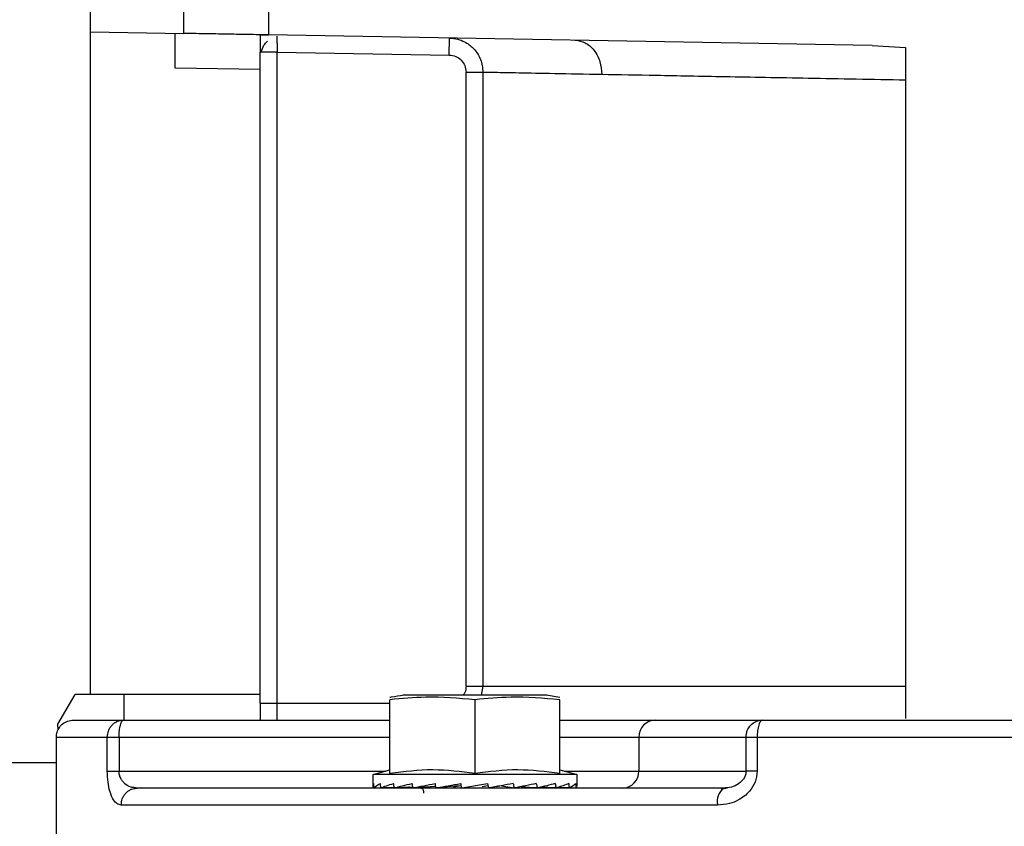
# Model space of a CAD drawing. Header units: inches. Extents: x 170 to 312, y 215 to 248.
# Tile 336 of 387: x 280.607 to 280.75, y 224.048 to 224.165. Entities that reach past the tile are written whole.
import ezdxf

# ---------------------------------------------------------------- set-up
doc = ezdxf.new("R2010")
doc.units = ezdxf.units.IN
doc.header["$LTSCALE"] = 0.25
doc.header["$MEASUREMENT"] = 0
doc.layers.add('ANNOTATIONS', color=1, linetype='Continuous')
doc.layers.add('STANDARD MOTOR RH', color=7, linetype='Continuous')
doc.styles.add('ARIAL', font='arial.ttf', dxfattribs={"height": 0.09375})
doc.dimstyles.new('STANDARD$0', dxfattribs={"dimtxt": 0.09375, "dimasz": 0.09375, "dimexe": 0.03125, "dimexo": 0.046875, "dimgap": 0.09, "dimtad": 0, "dimtih": 1, "dimtoh": 1, "dimdec": 4, "dimzin": 0, "dimdsep": 46, "dimtxsty": 'ARIAL', "dimcen": 0.09, "dimadec": 0, "dimazin": 0, "dimtfac": 1, "dimtdec": 4, "dimtofl": 0, "dimtmove": 0, "dimatfit": 1, "dimfxl": 1, "dimtolj": 1, "dimtzin": 0, "dimarcsym": 0})

# ---------------------------------------------------------------- blocks, each defined once
blk = doc.blocks.new('*D125')
at = {"layer": 'ANNOTATIONS', "color": 0, "lineweight": -2, "transparency": 16777216}
for p, q in [((280.0303130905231, 223.6042043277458), (280.0303130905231, 225.2024881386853)), ((281.1155005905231, 224.4635793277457), (281.1155005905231, 225.2024881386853)), ((280.1240630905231, 225.1712381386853), (280.2877968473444, 225.1712381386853)), ((281.0217505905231, 225.1712381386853), (280.8580168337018, 225.1712381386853))]:
    blk.add_line(p, q, dxfattribs=at)
at = {"layer": 'ANNOTATIONS', "color": 0, "transparency": 16777216}
for points in [[(280.1240630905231, 225.1868631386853), (280.1240630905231, 225.1556131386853), (280.0303130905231, 225.1712381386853)], [(281.0217505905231, 225.1868631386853), (281.0217505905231, 225.1556131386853), (281.1155005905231, 225.1712381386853)]]:
    blk.add_solid(points, dxfattribs=at)
at = {"layer": 'defpoints', "color": 0, "transparency": 16777216}
for p in [(280.0303130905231, 225.1712381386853), (281.1155005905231, 224.4167043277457), (280.0303130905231, 223.5573293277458)]:
    blk.add_point(p, dxfattribs=at)
at = {"layer": 'ANNOTATIONS', "color": 0, "transparency": 16777216, "insert": (280.5729068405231, 225.1712381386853), "char_height": 0.09375, "attachment_point": 5, "style": 'ARIAL'}
blk.add_mtext('\\A1;17 3/8"', dxfattribs=at)
blk = doc.blocks.new('*D126')
at = {"layer": 'ANNOTATIONS', "color": 0, "lineweight": -2, "transparency": 16777216}
for p, q in [((280.0303130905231, 223.6042043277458), (280.0303130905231, 225.5541731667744)), ((281.2302504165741, 224.9939388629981), (281.2302504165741, 225.5541731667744)), ((280.1240630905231, 225.5229231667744), (280.4491856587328, 225.5229231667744)), ((281.1365004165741, 225.5229231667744), (280.8113778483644, 225.5229231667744))]:
    blk.add_line(p, q, dxfattribs=at)
at = {"layer": 'ANNOTATIONS', "color": 0, "transparency": 16777216}
for points in [[(280.1240630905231, 225.5385481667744), (280.1240630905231, 225.5072981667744), (280.0303130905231, 225.5229231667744)], [(281.1365004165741, 225.5385481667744), (281.1365004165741, 225.5072981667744), (281.2302504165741, 225.5229231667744)]]:
    blk.add_solid(points, dxfattribs=at)
at = {"layer": 'defpoints', "color": 0, "transparency": 16777216}
for p in [(280.0303130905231, 225.5229231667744), (281.2302504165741, 224.9470638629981), (280.0303130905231, 223.5573293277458)]:
    blk.add_point(p, dxfattribs=at)
at = {"layer": 'ANNOTATIONS', "color": 0, "transparency": 16777216, "insert": (280.6302817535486, 225.5229231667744), "char_height": 0.09375, "attachment_point": 5, "style": 'ARIAL'}
blk.add_mtext('\\A1;20"', dxfattribs=at)

msp = doc.modelspace()

# ---------------------------------------------------------------- linework, layer by layer
at = {"layer": 'STANDARD MOTOR RH'}
for p, q in [((280.6175928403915, 224.0671718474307), (280.6175928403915, 224.5789828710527)), ((280.6311263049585, 224.1629306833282), (280.6311263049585, 224.169287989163)), ((280.6434294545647, 224.1675703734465), (280.6434294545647, 224.162715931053)), ((280.6175928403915, 224.1631669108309), (280.6311263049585, 224.1629306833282)), ((280.7308677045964, 224.1611896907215), (280.6434294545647, 224.162715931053)), ((280.6696087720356, 224.1597979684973), (280.6696517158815, 224.1622582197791)), ((280.6446597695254, 224.1602334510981), (280.6421991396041, 224.1602334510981)), ((280.6421991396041, 224.06594153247), (280.6421991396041, 224.1602334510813)), ((280.6446597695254, 224.0634809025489), (280.6446597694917, 224.1602334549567)), ((280.6446597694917, 224.1602334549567), (280.6696087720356, 224.1597979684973)), ((280.7308677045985, 224.1611896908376), (280.7357030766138, 224.1608860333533)), ((280.735703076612, 224.1608860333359), (280.735703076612, 224.0637071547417)), ((280.6421991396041, 224.1576865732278), (280.6298959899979, 224.1579013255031)), ((280.6720348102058, 224.1573374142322), (280.6744868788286, 224.157337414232)), ((280.6720348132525, 224.0684021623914), (280.6720348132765, 224.1573374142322)), ((280.6744868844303, 224.1573374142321), (280.6744868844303, 224.0684021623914)), ((280.6128968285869, 224.0628738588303), (280.6153782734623, 224.0671718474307)), ((280.6421991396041, 224.0671718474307), (280.6153782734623, 224.0671718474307)), ((280.6225141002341, 224.0634809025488), (280.6225141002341, 224.0671718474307)), ((280.6837714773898, 224.0671117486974), (280.6628561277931, 224.0671117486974)), ((280.6720348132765, 224.0684021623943), (280.735703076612, 224.0684021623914)), ((280.6744868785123, 224.0684021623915), (280.674238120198, 224.0671117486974)), ((280.6836255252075, 224.0671340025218), (280.6856162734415, 224.0667985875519)), ((280.6421991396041, 224.06594153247), (280.6610106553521, 224.06594153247)), ((280.6610106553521, 224.0557562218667), (280.6610106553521, 224.0664294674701)), ((280.6733138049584, 224.0664294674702), (280.6733138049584, 224.0557562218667)), ((280.6856169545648, 224.0557562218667), (280.6856169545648, 224.0664294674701)), ((280.6129382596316, 224.0620833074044), (280.6128968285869, 224.0628738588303)), ((280.6223901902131, 224.0634809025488), (280.6610106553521, 224.0634809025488)), ((280.6994584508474, 224.0634809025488), (280.7149804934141, 224.0634809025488)), ((280.612671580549, 224.0450261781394), (280.612671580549, 224.0610202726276)), ((280.612671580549, 224.0610202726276), (280.6200525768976, 224.0610202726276)), ((280.6200525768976, 224.056099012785), (280.6200525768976, 224.0610202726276)), ((280.6217533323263, 224.0610202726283), (280.6217533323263, 224.0560990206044)), ((280.6217533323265, 224.0610202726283), (280.6610106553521, 224.0610202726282)), ((280.6856169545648, 224.0610202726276), (280.7126037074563, 224.0610202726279)), ((280.6970816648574, 224.0610202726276), (280.6970816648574, 224.056099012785)), ((280.7126037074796, 224.056099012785), (280.7126037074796, 224.0610202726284)), ((280.7142122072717, 224.0610202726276), (280.7142122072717, 224.056099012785)), ((280.7142122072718, 224.0610202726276), (280.7717660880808, 224.0610202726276)), ((280.4127505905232, 224.0573293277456), (280.612671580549, 224.0573293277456)), ((280.6200525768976, 224.0560990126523), (280.6603866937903, 224.0560990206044)), ((280.6585500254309, 224.0556068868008), (280.6610106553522, 224.0562662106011)), ((280.6856169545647, 224.0562662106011), (280.688077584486, 224.0556068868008)), ((280.686240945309, 224.056099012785), (280.7126037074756, 224.056099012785)), ((280.6585500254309, 224.0539844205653), (280.6585500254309, 224.0556068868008)), ((280.688077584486, 224.0556068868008), (280.6585500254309, 224.0556068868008)), ((280.6714248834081, 224.0536523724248), (280.6751247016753, 224.0543027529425)), ((280.6751247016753, 224.0543027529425), (280.6752789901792, 224.0536523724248)), ((280.688077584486, 224.0556068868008), (280.688077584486, 224.0539844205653)), ((280.6235195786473, 224.0534656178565), (280.6243677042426, 224.0536383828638)), ((280.6243677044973, 224.0536383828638), (280.6239017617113, 224.0537132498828)), ((280.6239837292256, 224.0537000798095), (280.6243677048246, 224.0536383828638)), ((280.6586713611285, 224.0536523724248), (280.6586813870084, 224.05365282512)), ((280.6586814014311, 224.0536523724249), (280.6596845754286, 224.0536962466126)), ((280.659659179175, 224.0536523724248), (280.6596884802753, 224.0536538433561)), ((280.6616116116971, 224.0537396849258), (280.6596886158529, 224.0536523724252)), ((280.6615775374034, 224.0536523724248), (280.6616239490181, 224.0536552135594)), ((280.6643305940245, 224.05378986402), (280.6616243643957, 224.0536523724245)), ((280.6642957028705, 224.0536523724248), (280.664355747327, 224.0536575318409)), ((280.6676539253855, 224.0538584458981), (280.664356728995, 224.0536523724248)), ((280.6669145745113, 224.0537993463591), (280.6669838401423, 224.0538165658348)), ((280.6669610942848, 224.0538151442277), (280.6669145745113, 224.0537993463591)), ((280.6709575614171, 224.0539425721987), (280.667699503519, 224.0536523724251)), ((280.670227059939, 224.0537993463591), (280.6713418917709, 224.0540022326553)), ((280.6709575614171, 224.0539425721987), (280.670227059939, 224.0537993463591)), ((280.6752101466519, 224.0539425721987), (280.6743666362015, 224.0537993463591)), ((280.6772153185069, 224.0539425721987), (280.6764005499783, 224.0537993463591)), ((280.6772028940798, 224.0539967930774), (280.6772153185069, 224.0539425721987)), ((280.6772153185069, 224.0539425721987), (280.678999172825, 224.0536523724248)), ((280.6800261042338, 224.0538505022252), (280.6823319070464, 224.0536523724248)), ((280.6822708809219, 224.0536523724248), (280.6813108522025, 224.0537123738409)), ((280.6850032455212, 224.0536523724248), (280.6828248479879, 224.0537630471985)), ((280.6829126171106, 224.0537832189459), (280.6850500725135, 224.0536523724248)), ((280.6869389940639, 224.0536523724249), (280.6853031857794, 224.0537266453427)), ((280.6853297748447, 224.0537346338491), (280.6869684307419, 224.0536523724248)), ((280.6870520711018, 224.0536914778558), (280.6879462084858, 224.0536523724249)), ((280.6870553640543, 224.053693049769), (280.6879562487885, 224.0536523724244)), ((280.7090062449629, 224.0534670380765), (280.7099126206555, 224.0536740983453)), ((280.7084921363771, 224.0511777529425), (280.6220636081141, 224.0511777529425))]:
    msp.add_line(p, q, dxfattribs=at)
at = {"layer": 'STANDARD MOTOR RH', "flags": 128}
msp.add_lwpolyline([(280.6235332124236, 224.0534713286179), (280.6239181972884, 224.0535911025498), (280.6243677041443, 224.0536383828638)], dxfattribs=at)
at = {"layer": 'STANDARD MOTOR RH'}
for centre, radius, start, end in [((280.6995011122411, 224.061061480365), 0.002419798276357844, 91.0101852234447, 180.9757604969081), ((280.6946622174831, 224.0560578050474), 0.00241979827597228, 271.0101849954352, 0.9757605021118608), ((280.7108925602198, 224.0517171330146), 0.002460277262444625, 128.6562265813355, 192.664133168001)]:
    msp.add_arc(centre, radius, start, end, dxfattribs=at)
at = {"layer": 'STANDARD MOTOR RH', "extrusion": (0, 0, -1)}
for centre, major_axis, ratio, start_param, end_param in [((280.6733138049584, 224.0539844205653), (-0.01476377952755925, 0), 0.1757871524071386, 6.154890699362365, 6.40615304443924), ((280.6733138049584, 224.061936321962), (0, 0.06223454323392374), 0.2372280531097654, 4.578884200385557, 4.589421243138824), ((280.6733138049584, 224.0539844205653), (-0.01476331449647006, -0.0006915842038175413), 0.1694362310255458, 0.1414418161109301, 0.3927041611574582), ((280.6733138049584, 224.0619363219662), (-0.004031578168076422, 0.06222774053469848), 0.2282368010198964, 4.593670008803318, 4.604207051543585), ((280.6733138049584, 224.0539844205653), (-0.01476241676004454, -0.001328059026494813), 0.151041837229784, 0.4088913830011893, 0.660153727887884), ((280.6733138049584, 224.061936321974), (-0.007699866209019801, 0.06221501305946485), 0.2024732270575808, 4.603937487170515, 4.614474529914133), ((280.6733138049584, 224.0539844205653), (-0.01476201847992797, -0.001863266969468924), 0.1223802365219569, 0.6725492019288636, 0.9238115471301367), ((280.6733138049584, 224.0619363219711), (-0.01072885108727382, 0.06220995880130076), 0.1630291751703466, 4.606993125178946, 4.617530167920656), ((280.6733138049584, 224.0539844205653), (-0.01476249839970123, -0.002264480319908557), 0.08588791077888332, 0.9320768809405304, 1.183339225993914), ((280.6733138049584, 224.0619363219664), (-0.0129570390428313, 0.06221708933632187), 0.1137473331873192, 4.602568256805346, 4.613105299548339), ((280.6733138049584, 224.0539844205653), (-0.01476336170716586, -0.002511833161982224), 0.04421959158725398, 1.188225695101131, 1.439488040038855), ((280.6733138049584, 224.0619363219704), (-0.01431068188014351, 0.06222894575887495), 0.05832561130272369, 4.592296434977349, 4.602833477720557), ((280.6733138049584, 224.0539844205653), (-0.01476336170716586, -0.002511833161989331), 0.04421959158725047, 4.335145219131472, 4.586407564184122), ((280.6733138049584, 224.0619363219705), (-0.01431068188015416, 0.06222894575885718), 0.05832561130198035, 1.707176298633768, 1.717713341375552), ((280.6733138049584, 224.0539844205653), (-0.01476249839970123, -0.002264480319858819), 0.08588791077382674, 4.078996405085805, 4.330258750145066), ((280.6733138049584, 224.0619363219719), (-0.01295703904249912, 0.06221708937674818), 0.1137473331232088, 1.717448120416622, 1.727985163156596), ((280.6733138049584, 224.0539844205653), (-0.0147620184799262, -0.001863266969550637), 0.1223802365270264, 3.819468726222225, 4.070731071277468), ((280.6733138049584, 224.0619363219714), (-0.01072885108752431, 0.06220995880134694), 0.1630291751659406, 1.721872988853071, 1.732410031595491), ((280.6733138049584, 224.0539844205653), (-0.01476241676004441, -0.001328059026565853), 0.1510418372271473, 3.555810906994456, 3.807073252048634), ((280.6733138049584, 224.0619363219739), (-0.007699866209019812, 0.06221501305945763), 0.2024732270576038, 1.71881735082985, 1.729354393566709), ((280.6733138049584, 224.0539844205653), (-0.01476331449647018, -0.0006915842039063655), 0.1694362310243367, 3.288361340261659, 3.539623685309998), ((280.6733138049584, 224.061936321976), (-0.004031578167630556, 0.06222774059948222), 0.2282368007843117, 1.708549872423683, 1.719086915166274), ((280.6733138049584, 224.0539844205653), (-0.01476241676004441, 0.001328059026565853), 0.1510418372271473, 5.617704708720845, 5.649603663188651), ((280.6733138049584, 224.0539844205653), (-0.01476201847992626, 0.001863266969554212), 0.1223802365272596, 5.354046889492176, 5.404737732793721), ((280.6733138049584, 224.0539844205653), (-0.01476377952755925, 0), 0.175787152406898, 3.141592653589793, 3.269887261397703)]:
    msp.add_ellipse(centre, major_axis=major_axis, ratio=ratio, start_param=start_param, end_param=end_param, dxfattribs=at)
at = {"layer": 'STANDARD MOTOR RH'}
for points, knots in [([(280.6298959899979, 224.1579013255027), (280.6298961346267, 224.158307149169), (280.6298964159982, 224.1590966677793), (280.6298976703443, 224.160188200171), (280.6298984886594, 224.1611094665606), (280.6298987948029, 224.162041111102), (280.6298972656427, 224.1627986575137), (280.6298963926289, 224.1629037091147), (280.6298959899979, 224.1629521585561)], [0, 0, 0, 0, 0.1547856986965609, 0.3011312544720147, 0.4390303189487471, 0.5684769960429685, 0.8009830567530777, 1, 1, 1, 1]), ([(280.6434294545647, 224.162715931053), (280.6433452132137, 224.1627174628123), (280.6432168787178, 224.1627197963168), (280.6424448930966, 224.1627332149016), (280.6414989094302, 224.1627494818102), (280.6402293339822, 224.162772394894), (280.6387114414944, 224.1627985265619), (280.6372778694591, 224.1628233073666), (280.6358442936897, 224.1628480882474), (280.6343264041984, 224.1628742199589), (280.6330568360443, 224.1628971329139), (280.6321108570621, 224.1629133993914), (280.6313388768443, 224.1629268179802), (280.6312105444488, 224.1629291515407), (280.6311263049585, 224.1629306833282)], [0, 0, 0, 0, 0.1212599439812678, 0.1847291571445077, 0.2499063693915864, 0.3548440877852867, 0.4224470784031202, 0.4999999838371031, 0.5775544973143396, 0.645158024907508, 0.7500936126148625, 0.8152718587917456, 0.8787414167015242, 1, 1, 1, 1]), ([(280.6421991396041, 224.1627374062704), (280.6421991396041, 224.162343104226), (280.6421991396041, 224.161554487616), (280.6421991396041, 224.1606738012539), (280.6421991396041, 224.1602334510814)], [0, 0, 0, 0, 0.4999920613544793, 1, 1, 1, 1]), ([(280.6421991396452, 224.1627374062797), (280.6422294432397, 224.1627368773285), (280.6422925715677, 224.1627357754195), (280.6426926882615, 224.1627287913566), (280.643183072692, 224.1627202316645), (280.643429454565, 224.162715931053)], [0, 0, 0, 0, 0.3147668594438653, 0.655721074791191, 1, 1, 1, 1]), ([(280.64237092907, 224.1602334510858), (280.6424732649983, 224.1605883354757), (280.6426623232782, 224.1612439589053), (280.6430772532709, 224.1616204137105), (280.6432675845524, 224.1617930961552)], [0, 0, 0, 0, 0.5412930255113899, 1, 1, 1, 1]), ([(280.6446201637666, 224.1625098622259), (280.6446201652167, 224.1625097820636), (280.6446207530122, 224.1624772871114), (280.6446243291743, 224.1622693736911), (280.6446305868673, 224.1619000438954), (280.6446401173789, 224.1613850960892), (280.6446501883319, 224.1607922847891), (280.6446564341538, 224.1604279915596), (280.6446597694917, 224.1602334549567)], [0, 0, 0, 0, 0.0004279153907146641, 0.1734616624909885, 0.3514517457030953, 0.624066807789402, 0.7992475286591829, 1, 1, 1, 1]), ([(280.6696517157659, 224.1622582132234), (280.6700523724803, 224.1622229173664), (280.6707989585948, 224.1621571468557), (280.6719918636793, 224.1616827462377), (280.672981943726, 224.1609620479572), (280.6737189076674, 224.16003326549), (280.6743217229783, 224.1588989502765), (280.6744214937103, 224.1579556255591), (280.6744868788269, 224.157337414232)], [0, 0, 0, 0, 0.157598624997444, 0.2936702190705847, 0.500448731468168, 0.6313186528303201, 0.7583833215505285, 1, 1, 1, 1]), ([(280.6878490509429, 224.1619405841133), (280.6883371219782, 224.1618674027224), (280.6890875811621, 224.1617548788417), (280.689983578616, 224.161135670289), (280.6905976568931, 224.1605005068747), (280.6910901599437, 224.1597160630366), (280.6915637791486, 224.1585782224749), (280.6916369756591, 224.1576340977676), (280.6916845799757, 224.1570200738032)], [0, 0, 0, 0, 0.2396480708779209, 0.3684834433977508, 0.5000000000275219, 0.6315165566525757, 0.7603519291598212, 1, 1, 1, 1]), ([(280.6696087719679, 224.1597979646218), (280.6699277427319, 224.1597563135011), (280.6705655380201, 224.1596730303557), (280.6713659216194, 224.1591027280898), (280.6719256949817, 224.1582950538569), (280.6719984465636, 224.1576565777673), (280.6720348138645, 224.1573374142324)], [0, 0, 0, 0, 0.2501976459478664, 0.5002805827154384, 0.750198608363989, 1, 1, 1, 1]), ([(280.6744868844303, 224.1573374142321), (280.6749710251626, 224.1573283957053), (280.6759483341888, 224.1573101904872), (280.6795313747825, 224.1572437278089), (280.6845845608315, 224.1571508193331), (280.6893038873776, 224.1570639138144), (280.6916845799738, 224.1570200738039)], [0, 0, 0, 0, 0.2431967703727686, 0.4909283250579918, 0.7431957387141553, 1, 1, 1, 1]), ([(280.6916845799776, 224.1570200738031), (280.6942411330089, 224.1569726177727), (280.6995750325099, 224.1568736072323), (280.7096600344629, 224.1566863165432), (280.7217003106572, 224.1564652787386), (280.7309263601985, 224.1562956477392), (280.7357030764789, 224.1562078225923)], [0, 0, 0, 0, 0.221335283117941, 0.46178590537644, 0.7213437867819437, 1, 1, 1, 1]), ([(280.6610112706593, 224.0667994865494), (280.661080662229, 224.0668131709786), (280.6617408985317, 224.0669433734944), (280.6624064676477, 224.0670439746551), (280.6630020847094, 224.0671340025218)], [0, 0, 0, 0, 0.1051011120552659, 1, 1, 1, 1]), ([(280.6720348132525, 224.068402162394), (280.672012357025, 224.0680712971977), (280.6719801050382, 224.0675961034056), (280.6716985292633, 224.0672245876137), (280.671613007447, 224.0671117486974)], [0, 0, 0, 0, 0.6962742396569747, 1, 1, 1, 1]), ([(280.6733138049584, 224.0664294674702), (280.6709401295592, 224.0666340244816), (280.6668365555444, 224.0669876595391), (280.6627383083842, 224.0665949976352), (280.6610106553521, 224.0664294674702)], [0, 0, 0, 0, 0.5784409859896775, 1, 1, 1, 1]), ([(280.6856169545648, 224.0664294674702), (280.6832432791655, 224.0666340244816), (280.6791397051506, 224.0669876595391), (280.6750414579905, 224.0665949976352), (280.6733138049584, 224.0664294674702)], [0, 0, 0, 0, 0.578440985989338, 1, 1, 1, 1]), ([(280.6126760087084, 224.0608727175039), (280.6126812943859, 224.0611059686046), (280.6126923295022, 224.0615929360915), (280.6129846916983, 224.0622995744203), (280.6135124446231, 224.0629358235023), (280.6142620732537, 224.0633932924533), (280.6148498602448, 224.0634524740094), (280.6151322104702, 224.0634809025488)], [0, 0, 0, 0, 0.1741107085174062, 0.3634977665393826, 0.5604963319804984, 0.7888793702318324, 1, 1, 1, 1]), ([(280.6151322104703, 224.0634809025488), (280.6152944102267, 224.0634809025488), (280.6156189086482, 224.0634809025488), (280.6180565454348, 224.0634809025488), (280.620945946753, 224.0634809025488), (280.622390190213, 224.0634809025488)], [0, 0, 0, 0, 0.3332681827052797, 0.6667395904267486, 1, 1, 1, 1]), ([(280.6200525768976, 224.0610202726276), (280.6200838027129, 224.0613298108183), (280.620131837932, 224.0618059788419), (280.6204233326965, 224.0623788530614), (280.6207250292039, 224.0627730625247), (280.6210995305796, 224.0630906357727), (280.6216437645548, 224.0633974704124), (280.6220961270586, 224.0634480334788), (280.622390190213, 224.0634809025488)], [0, 0, 0, 0, 0.2394568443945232, 0.3683606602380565, 0.4999999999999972, 0.6316393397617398, 0.7605431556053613, 1, 1, 1, 1]), ([(280.6856169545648, 224.0634809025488), (280.686030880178, 224.0634809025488), (280.6886410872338, 224.0634809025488), (280.6926082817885, 224.0634809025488), (280.6971149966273, 224.0634809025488), (280.6986772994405, 224.0634809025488), (280.6994584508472, 224.0634809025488)], [0, 0, 0, 0, 0.05910884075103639, 0.3727392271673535, 0.6863696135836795, 1, 1, 1, 1]), ([(280.7149804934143, 224.0634809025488), (280.7148838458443, 224.0634480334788), (280.7147351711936, 224.0633974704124), (280.7145563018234, 224.0630906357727), (280.714433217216, 224.0627730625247), (280.7143340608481, 224.0623788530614), (280.7142382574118, 224.0618059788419), (280.7142224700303, 224.0613298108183), (280.7142122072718, 224.0610202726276)], [0, 0, 0, 0, 0.2394568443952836, 0.3683606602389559, 0.5000000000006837, 0.6316393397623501, 0.7605431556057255, 1, 1, 1, 1]), ([(280.7149804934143, 224.0634809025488), (280.7198947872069, 224.0634809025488), (280.7297264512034, 224.0634809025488), (280.7449469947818, 224.0634809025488), (280.7589719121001, 224.0634809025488), (280.7678495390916, 224.0634809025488), (280.7716176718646, 224.0634809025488)], [0, 0, 0, 0, 0.2675275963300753, 0.5352226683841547, 0.8027240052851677, 1, 1, 1, 1]), ([(280.622063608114, 224.0511777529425), (280.6218526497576, 224.0512187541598), (280.6214680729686, 224.0512934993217), (280.6208969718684, 224.0519313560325), (280.620437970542, 224.0529639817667), (280.6201136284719, 224.0544740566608), (280.6200731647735, 224.055551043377), (280.6200525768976, 224.056099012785)], [0, 0, 0, 0, 0.2105791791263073, 0.3838855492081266, 0.6274475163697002, 0.810445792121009, 0.9999999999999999, 0.9999999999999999, 0.9999999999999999, 0.9999999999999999]), ([(280.6239017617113, 224.0537132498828), (280.6237461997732, 224.0537302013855), (280.6232921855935, 224.0537796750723), (280.6227290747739, 224.0541110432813), (280.6222573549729, 224.0545876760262), (280.6219815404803, 224.0550287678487), (280.6217916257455, 224.0555349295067), (280.6217657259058, 224.055916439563), (280.62175333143, 224.056099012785)], [0, 0, 0, 0, 0.1603982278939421, 0.4681290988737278, 0.6193385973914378, 0.7497839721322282, 0.8802580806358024, 1, 1, 1, 1]), ([(280.6733138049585, 224.0557562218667), (280.6712830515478, 224.0560095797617), (280.6671823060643, 224.0565211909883), (280.6630809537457, 224.0560128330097), (280.6610106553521, 224.0557562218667)], [0, 0, 0, 0, 0.4952156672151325, 0.9999999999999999, 0.9999999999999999, 0.9999999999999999, 0.9999999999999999]), ([(280.6856169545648, 224.0557562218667), (280.6835862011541, 224.0560095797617), (280.6794854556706, 224.0565211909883), (280.675384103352, 224.0560128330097), (280.6733138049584, 224.0557562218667)], [0, 0, 0, 0, 0.4952156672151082, 1, 1, 1, 1]), ([(280.7142122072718, 224.056099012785), (280.7141493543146, 224.0555510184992), (280.7140258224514, 224.0544739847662), (280.7130495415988, 224.0529639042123), (280.7117097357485, 224.0519313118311), (280.7100984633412, 224.0512934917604), (280.7090611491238, 224.0512187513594), (280.7084921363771, 224.0511777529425)], [0, 0, 0, 0, 0.1895627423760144, 0.3725686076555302, 0.6161257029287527, 0.7894279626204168, 1, 1, 1, 1]), ([(280.7126037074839, 224.056099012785), (280.712587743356, 224.0559164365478), (280.7125543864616, 224.0555349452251), (280.712308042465, 224.0550286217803), (280.7119549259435, 224.0545881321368), (280.7113564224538, 224.0541080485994), (280.7104671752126, 224.0537182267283), (280.7097316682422, 224.0536653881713), (280.7093557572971, 224.0536383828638)], [0, 0, 0, 0, 0.1031165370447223, 0.215461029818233, 0.3278087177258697, 0.4579967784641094, 0.7229870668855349, 1, 1, 1, 1]), ([(280.622063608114, 224.0511777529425), (280.6220944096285, 224.0514872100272), (280.6221417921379, 224.0519632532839), (280.6224289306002, 224.0525367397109), (280.6227268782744, 224.052928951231), (280.6230938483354, 224.0532540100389), (280.6233786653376, 224.0533955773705), (280.6235195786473, 224.0534656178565)], [0, 0, 0, 0, 0.314849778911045, 0.4843389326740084, 0.657424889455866, 0.8305108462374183, 0.9999999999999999, 0.9999999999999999, 0.9999999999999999, 0.9999999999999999]), ([(280.6659142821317, 224.0528769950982), (280.6659223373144, 224.0529228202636), (280.6659392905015, 224.0530192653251), (280.6659201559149, 224.0531729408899), (280.6658607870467, 224.0533268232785), (280.6657574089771, 224.0534640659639), (280.6656204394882, 224.0535665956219), (280.6654689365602, 224.0536278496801), (280.6653652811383, 224.0536350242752), (280.6653167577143, 224.0536383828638)], [0, 0, 0, 0, 0.1251363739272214, 0.2633658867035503, 0.4119455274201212, 0.5662981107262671, 0.7206506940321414, 0.8692303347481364, 1, 1, 1, 1])]:
    msp.add_open_spline(points, degree=3, knots=knots, dxfattribs=at)
for points in [[(280.6421991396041, 224.06594153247), (280.6421991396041, 224.0655097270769), (280.6421991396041, 224.0646461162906), (280.6421991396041, 224.0638693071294), (280.6421991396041, 224.0634809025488)], [(280.6217533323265, 224.0610202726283), (280.6217629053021, 224.061342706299), (280.6217820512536, 224.0619875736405), (280.6219293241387, 224.0628009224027), (280.6221398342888, 224.0633699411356), (280.6223067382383, 224.0634439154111), (280.6223901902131, 224.0634809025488)], [(280.7126037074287, 224.0610202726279), (280.7126394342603, 224.0613427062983), (280.7127108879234, 224.061987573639), (280.7132605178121, 224.0628009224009), (280.714046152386, 224.0633699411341), (280.7146690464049, 224.0634439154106), (280.7149804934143, 224.0634809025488)], [(280.6200525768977, 224.0610202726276), (280.6201299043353, 224.0610202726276), (280.6202845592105, 224.0610202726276), (280.6206842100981, 224.0610202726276), (280.6211751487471, 224.0610202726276), (280.6215606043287, 224.0610202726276), (280.6217533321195, 224.0610202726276)], [(280.7126037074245, 224.0610202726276), (280.7126704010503, 224.0610202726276), (280.7128037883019, 224.0610202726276), (280.7131766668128, 224.0610202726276), (280.7136460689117, 224.0610202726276), (280.714023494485, 224.0610202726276), (280.7142122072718, 224.0610202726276)], [(280.7142122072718, 224.056099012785), (280.714023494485, 224.056099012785), (280.7136460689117, 224.056099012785), (280.7131766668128, 224.056099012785), (280.7128037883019, 224.056099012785), (280.7126704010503, 224.056099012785), (280.7126037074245, 224.056099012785)], [(280.7093557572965, 224.0536383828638), (280.7045767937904, 224.0536383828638), (280.6950188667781, 224.0536383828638), (280.6815799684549, 224.0536383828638), (280.6689943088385, 224.0536383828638), (280.6574604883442, 224.0536383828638), (280.6470854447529, 224.0536383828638), (280.6380286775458, 224.0536383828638), (280.6302514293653, 224.0536383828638), (280.6263289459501, 224.0536383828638), (280.6243677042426, 224.0536383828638)], [(280.6321872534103, 224.0536383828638), (280.6308039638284, 224.0536383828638), (280.6280373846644, 224.0536383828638), (280.6276360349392, 224.0536383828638), (280.6274353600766, 224.0536383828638)]]:
    msp.add_open_spline(points, degree=3, dxfattribs=at)

# ---------------------------------------------------------------- dimensions: what is measured, and where the dimension line sits
at = {"layer": 'ANNOTATIONS'}
for base, p1, text, picture, middle in [((280.0303130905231, 225.5229231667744), (281.2302504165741, 224.9470638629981), '20"', '*D126', (280.6302817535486, 225.5229231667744)), ((280.0303130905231, 225.1712381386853), (281.1155005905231, 224.4167043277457), '17 3/8"', '*D125', (280.5729068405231, 225.1712381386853))]:
    dim = msp.add_linear_dim(base=base, p1=p1, p2=(280.0303130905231, 223.5573293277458), text=text, dimstyle='STANDARD$0', dxfattribs=at)
    dim.commit()
    dim.dimension.update_dxf_attribs({"geometry": picture, "text_midpoint": middle, "dimtype": 160})

doc.saveas('drawing.dxf')
